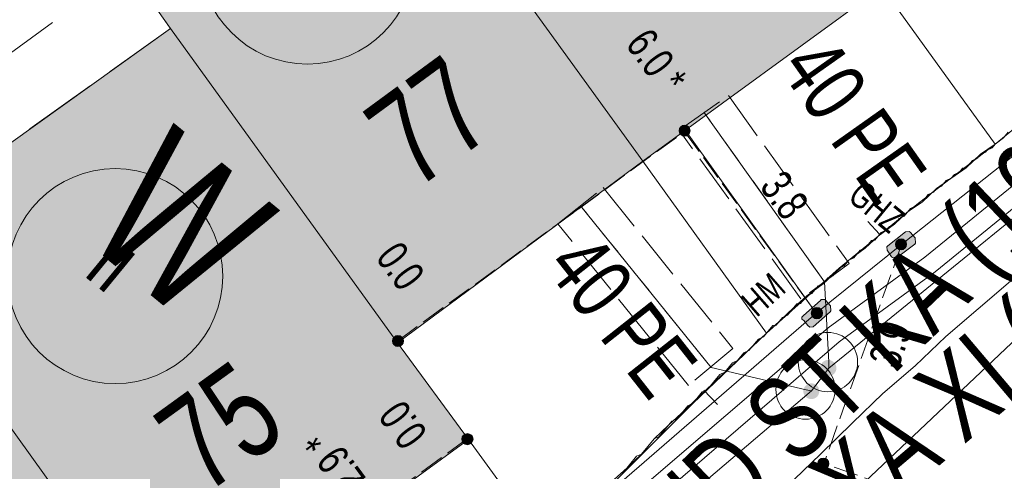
# Model space of a CAD drawing. Header units: metres. Extents: x -740 to 758, y -633 to 854.
# Tile 554 of 656: x 146.82 to 163.42, y -313.23 to -305.62. Entities that reach past the tile are written whole.
import ezdxf

# ---------------------------------------------------------------- set-up
doc = ezdxf.new("R2010")
doc.units = ezdxf.units.M
doc.header["$MEASUREMENT"] = 0
for name, pattern in [('1248_416', [1.664, 1.248, -0.416]), ('416_125', [0.5408, 0.416, -0.1248]), ('416_416', [0.832, 0.416, -0.416]), ('832_208', [1.04, 0.832, -0.208])]:
    doc.linetypes.add(name, pattern=pattern)
for name, color, linetype in [('Gas.LOVION', 7, 'Continuous'), ('Grundkarte.LOVION', 7, 'Continuous'), ('Grundkarte_Text.LOVION', 7, 'Continuous'), ('Strom.LOVION', 7, 'Continuous'), ('StromBemass.LOVION', 7, 'Continuous'), ('Wasser.LOVION', 7, 'Continuous')]:
    doc.layers.add(name, color=color, linetype=linetype)
doc.styles.add('ERSTELLTER_STIL_1', font='arial.ttf')

msp = doc.modelspace()

# ---------------------------------------------------------------- hatches: boundary and pattern name
at = {"layer": 'Grundkarte.LOVION', "linetype": 'Continuous', "lineweight": 18}
for points in [[(152.026, -300.686), (157.322, -308.001), (161.35, -305.065), (156.113, -297.745)], [(148.639, -304.742), (149.36, -305.765), (153.188, -311.065), (157.322, -308.001), (152.026, -300.686), (147.886, -303.692)], [(149.384, -316.284), (151.345, -314.881), (152.23, -314.262), (154.382, -312.692), (153.188, -311.065), (149.36, -305.765), (144.388, -309.325)], [(139.559, -312.841), (144.608, -319.736), (146.182, -318.607), (147.258, -317.822), (149.384, -316.284), (144.388, -309.325)]]:
    msp.add_hatch(color=9, dxfattribs=at).paths.add_polyline_path(points)
at = {"layer": 'Strom.LOVION', "linetype": 'Continuous', "lineweight": 13}
for points in [[(157.598, -307.797), (158.441, -307.197), (158.303, -307.004), (157.464, -307.632)], [(161.754, -309.193), (161.452, -309.43), (161.439, -309.446), (161.444, -309.504), (161.514, -309.616), (161.531, -309.629), (161.618, -309.62), (161.907, -309.4), (161.92, -309.384), (161.912, -309.296), (161.829, -309.201), (161.813, -309.187)], [(160.196, -310.794), (160.482, -310.544), (160.495, -310.528), (160.487, -310.44), (160.404, -310.345), (160.387, -310.332), (160.329, -310.337), (160.316, -310.353), (160.03, -310.603), (160.003, -310.635), (160.006, -310.665), (160.038, -310.691), (160.106, -310.773), (160.138, -310.799)]]:
    msp.add_hatch(color=7, dxfattribs=at).paths.add_polyline_path(points)
at = {"layer": 'StromBemass.LOVION', "linetype": 'Continuous', "lineweight": 13}
for points in [[(158.098, -307.549), (158.105, -307.54), (158.111, -307.529), (158.115, -307.519), (158.118, -307.507), (158.119, -307.496), (158.119, -307.484), (158.118, -307.473), (158.115, -307.461), (158.11, -307.451), (158.105, -307.44), (158.098, -307.431), (158.09, -307.423), (158.081, -307.415), (158.071, -307.409), (158.061, -307.404), (158.05, -307.401), (158.038, -307.398), (158.026, -307.398), (158.015, -307.399), (158.003, -307.401), (157.992, -307.404), (157.982, -307.409), (157.972, -307.416), (157.963, -307.423), (157.955, -307.432), (157.948, -307.441), (157.943, -307.451), (157.939, -307.462), (157.936, -307.473), (157.934, -307.485), (157.934, -307.496), (157.936, -307.508), (157.939, -307.519), (157.943, -307.53), (157.949, -307.54), (157.956, -307.55), (157.964, -307.558), (157.973, -307.565), (157.982, -307.572), (157.993, -307.576), (158.004, -307.58), (158.015, -307.582), (158.027, -307.583), (158.039, -307.582), (158.05, -307.58), (158.061, -307.576), (158.072, -307.571), (158.081, -307.565), (158.09, -307.558)], [(161.748, -309.465), (161.755, -309.455), (161.76, -309.445), (161.765, -309.434), (161.767, -309.423), (161.769, -309.411), (161.769, -309.399), (161.767, -309.388), (161.764, -309.376), (161.76, -309.365), (161.754, -309.355), (161.747, -309.346), (161.739, -309.337), (161.73, -309.33), (161.72, -309.323), (161.71, -309.318), (161.699, -309.315), (161.687, -309.313), (161.675, -309.312), (161.664, -309.313), (161.652, -309.315), (161.641, -309.319), (161.63, -309.324), (161.62, -309.33), (161.611, -309.337), (161.603, -309.346), (161.597, -309.356), (161.591, -309.366), (161.587, -309.377), (161.584, -309.388), (161.582, -309.4), (161.582, -309.412), (161.584, -309.423), (161.587, -309.435), (161.591, -309.445), (161.597, -309.456), (161.604, -309.465), (161.612, -309.474), (161.621, -309.481), (161.631, -309.487), (161.642, -309.492), (161.653, -309.496), (161.664, -309.498), (161.676, -309.499), (161.688, -309.498), (161.699, -309.496), (161.71, -309.492), (161.721, -309.487), (161.731, -309.481), (161.74, -309.473)], [(161.732, -309.451), (161.737, -309.444), (161.741, -309.437), (161.744, -309.43), (161.745, -309.422), (161.746, -309.414), (161.746, -309.406), (161.745, -309.398), (161.743, -309.391), (161.74, -309.383), (161.737, -309.376), (161.732, -309.37), (161.726, -309.364), (161.72, -309.359), (161.713, -309.355), (161.706, -309.351), (161.699, -309.349), (161.691, -309.347), (161.683, -309.347), (161.675, -309.348), (161.667, -309.349), (161.659, -309.352), (161.652, -309.355), (161.645, -309.359), (161.639, -309.364), (161.634, -309.37), (161.629, -309.377), (161.625, -309.384), (161.622, -309.391), (161.621, -309.399), (161.62, -309.407), (161.62, -309.415), (161.621, -309.423), (161.623, -309.43), (161.626, -309.438), (161.629, -309.445), (161.634, -309.451), (161.64, -309.457), (161.646, -309.462), (161.653, -309.466), (161.66, -309.47), (161.667, -309.472), (161.675, -309.474), (161.683, -309.474), (161.691, -309.474), (161.699, -309.472), (161.707, -309.47), (161.714, -309.466), (161.721, -309.462), (161.727, -309.457)], [(160.333, -310.625), (160.34, -310.616), (160.346, -310.605), (160.35, -310.594), (160.353, -310.582), (160.355, -310.57), (160.355, -310.558), (160.353, -310.546), (160.35, -310.535), (160.346, -310.524), (160.34, -310.513), (160.333, -310.504), (160.324, -310.495), (160.315, -310.487), (160.305, -310.481), (160.294, -310.476), (160.283, -310.472), (160.271, -310.47), (160.259, -310.469), (160.247, -310.47), (160.235, -310.472), (160.224, -310.476), (160.213, -310.481), (160.203, -310.488), (160.194, -310.495), (160.185, -310.504), (160.178, -310.514), (160.173, -310.524), (160.168, -310.535), (160.165, -310.547), (160.164, -310.559), (160.164, -310.571), (160.165, -310.583), (160.168, -310.595), (160.173, -310.606), (160.179, -310.616), (160.186, -310.626), (160.194, -310.635), (160.203, -310.642), (160.214, -310.649), (160.224, -310.654), (160.236, -310.657), (160.248, -310.66), (160.26, -310.66), (160.272, -310.659), (160.283, -310.657), (160.295, -310.653), (160.306, -310.648), (160.316, -310.642), (160.325, -310.634)], [(153.269, -311.093), (153.276, -311.084), (153.281, -311.073), (153.285, -311.062), (153.288, -311.051), (153.29, -311.039), (153.29, -311.027), (153.288, -311.016), (153.285, -311.004), (153.281, -310.993), (153.275, -310.983), (153.268, -310.974), (153.26, -310.965), (153.251, -310.958), (153.241, -310.951), (153.23, -310.946), (153.219, -310.943), (153.208, -310.94), (153.196, -310.94), (153.184, -310.941), (153.173, -310.943), (153.161, -310.946), (153.151, -310.952), (153.141, -310.958), (153.132, -310.965), (153.124, -310.974), (153.117, -310.984), (153.111, -310.994), (153.107, -311.005), (153.104, -311.016), (153.102, -311.028), (153.103, -311.04), (153.104, -311.051), (153.107, -311.063), (153.111, -311.074), (153.117, -311.084), (153.124, -311.094), (153.132, -311.102), (153.141, -311.11), (153.151, -311.116), (153.162, -311.121), (153.173, -311.125), (153.185, -311.127), (153.196, -311.127), (153.208, -311.127), (153.22, -311.124), (153.231, -311.121), (153.242, -311.116), (153.252, -311.109), (153.261, -311.102)], [(154.44, -312.747), (154.447, -312.738), (154.452, -312.727), (154.456, -312.716), (154.459, -312.705), (154.461, -312.693), (154.461, -312.681), (154.459, -312.67), (154.456, -312.658), (154.452, -312.647), (154.446, -312.637), (154.439, -312.627), (154.431, -312.619), (154.422, -312.611), (154.412, -312.605), (154.401, -312.6), (154.39, -312.597), (154.379, -312.594), (154.367, -312.594), (154.355, -312.594), (154.344, -312.597), (154.332, -312.6), (154.322, -312.605), (154.312, -312.612), (154.303, -312.619), (154.295, -312.628), (154.288, -312.638), (154.282, -312.648), (154.278, -312.659), (154.275, -312.67), (154.273, -312.682), (154.274, -312.694), (154.275, -312.705), (154.278, -312.717), (154.282, -312.728), (154.288, -312.738), (154.295, -312.748), (154.303, -312.756), (154.312, -312.764), (154.322, -312.77), (154.333, -312.775), (154.344, -312.778), (154.356, -312.781), (154.367, -312.781), (154.379, -312.781), (154.391, -312.778), (154.402, -312.775), (154.413, -312.77), (154.423, -312.763), (154.432, -312.756)], [(160.44, -313.16), (160.447, -313.15), (160.453, -313.14), (160.457, -313.129), (160.46, -313.117), (160.461, -313.106), (160.461, -313.094), (160.46, -313.082), (160.457, -313.071), (160.452, -313.06), (160.447, -313.049), (160.44, -313.04), (160.432, -313.031), (160.422, -313.024), (160.412, -313.017), (160.402, -313.012), (160.39, -313.009), (160.379, -313.007), (160.367, -313.006), (160.355, -313.007), (160.344, -313.009), (160.332, -313.013), (160.322, -313.018), (160.312, -313.024), (160.303, -313.032), (160.295, -313.04), (160.288, -313.05), (160.282, -313.06), (160.278, -313.071), (160.275, -313.083), (160.273, -313.094), (160.273, -313.106), (160.275, -313.118), (160.278, -313.129), (160.282, -313.14), (160.288, -313.151), (160.295, -313.16), (160.303, -313.169), (160.312, -313.176), (160.322, -313.183), (160.333, -313.188), (160.344, -313.191), (160.356, -313.193), (160.368, -313.194), (160.379, -313.193), (160.391, -313.191), (160.402, -313.187), (160.413, -313.182), (160.423, -313.176), (160.432, -313.168)], [(160.418, -313.139), (160.422, -313.132), (160.426, -313.126), (160.429, -313.118), (160.431, -313.111), (160.432, -313.103), (160.432, -313.095), (160.431, -313.088), (160.429, -313.08), (160.426, -313.073), (160.422, -313.066), (160.418, -313.06), (160.412, -313.054), (160.406, -313.049), (160.4, -313.045), (160.393, -313.042), (160.385, -313.039), (160.377, -313.038), (160.37, -313.037), (160.362, -313.038), (160.354, -313.039), (160.347, -313.042), (160.34, -313.045), (160.333, -313.049), (160.327, -313.054), (160.322, -313.06), (160.317, -313.066), (160.314, -313.073), (160.311, -313.08), (160.309, -313.088), (160.308, -313.096), (160.308, -313.103), (160.309, -313.111), (160.311, -313.119), (160.314, -313.126), (160.318, -313.133), (160.322, -313.139), (160.328, -313.145), (160.334, -313.15), (160.34, -313.154), (160.347, -313.157), (160.355, -313.16), (160.362, -313.161), (160.37, -313.161), (160.378, -313.161), (160.386, -313.159), (160.393, -313.157), (160.4, -313.154), (160.407, -313.149), (160.413, -313.144)], [(160.419, -313.142), (160.424, -313.136), (160.428, -313.129), (160.43, -313.122), (160.432, -313.114), (160.433, -313.107), (160.433, -313.099), (160.432, -313.091), (160.43, -313.084), (160.427, -313.076), (160.424, -313.07), (160.419, -313.063), (160.414, -313.058), (160.408, -313.053), (160.401, -313.048), (160.394, -313.045), (160.387, -313.043), (160.379, -313.041), (160.371, -313.041), (160.364, -313.041), (160.356, -313.043), (160.348, -313.045), (160.341, -313.049), (160.335, -313.053), (160.329, -313.058), (160.324, -313.064), (160.319, -313.07), (160.315, -313.077), (160.312, -313.084), (160.311, -313.091), (160.31, -313.099), (160.31, -313.107), (160.311, -313.115), (160.313, -313.122), (160.315, -313.129), (160.319, -313.136), (160.324, -313.143), (160.329, -313.148), (160.335, -313.153), (160.342, -313.157), (160.349, -313.161), (160.356, -313.163), (160.364, -313.164), (160.372, -313.165), (160.379, -313.164), (160.387, -313.163), (160.394, -313.16), (160.402, -313.157), (160.408, -313.153), (160.414, -313.148)]]:
    msp.add_hatch(color=7, dxfattribs=at).paths.add_polyline_path(points)
at = {"layer": 'Wasser.LOVION', "linetype": 'Continuous', "lineweight": 13}
for points in [[(158.048, -307.413), (158.655, -306.969), (158.448, -306.664), (157.825, -307.095)], [(155.971, -308.99), (156.575, -308.517), (156.325, -308.231), (155.75, -308.701)], [(160.552, -311.572), (160.562, -311.558), (160.57, -311.544), (160.576, -311.528), (160.58, -311.512), (160.582, -311.495), (160.582, -311.478), (160.58, -311.461), (160.576, -311.445), (160.569, -311.43), (160.561, -311.415), (160.551, -311.401), (160.54, -311.389), (160.527, -311.379), (160.513, -311.37), (160.498, -311.363), (160.482, -311.357), (160.465, -311.354), (160.448, -311.353), (160.432, -311.354), (160.415, -311.358), (160.399, -311.363), (160.384, -311.37), (160.37, -311.379), (160.357, -311.39), (160.345, -311.402), (160.336, -311.416), (160.328, -311.43), (160.321, -311.446), (160.317, -311.462), (160.315, -311.479), (160.315, -311.496), (160.317, -311.512), (160.322, -311.529), (160.328, -311.544), (160.336, -311.559), (160.346, -311.573), (160.357, -311.585), (160.37, -311.595), (160.385, -311.604), (160.4, -311.611), (160.416, -311.617), (160.432, -311.62), (160.449, -311.621), (160.466, -311.62), (160.482, -311.616), (160.498, -311.611), (160.513, -311.604), (160.528, -311.595), (160.541, -311.584)], [(160.556, -311.575), (160.566, -311.561), (160.574, -311.547), (160.58, -311.531), (160.584, -311.515), (160.587, -311.498), (160.586, -311.481), (160.584, -311.465), (160.58, -311.448), (160.574, -311.433), (160.566, -311.418), (160.556, -311.404), (160.544, -311.392), (160.531, -311.382), (160.517, -311.373), (160.502, -311.365), (160.486, -311.36), (160.469, -311.357), (160.453, -311.356), (160.436, -311.357), (160.419, -311.361), (160.403, -311.366), (160.388, -311.373), (160.374, -311.382), (160.361, -311.393), (160.35, -311.405), (160.34, -311.419), (160.332, -311.433), (160.326, -311.449), (160.322, -311.465), (160.319, -311.482), (160.32, -311.499), (160.322, -311.515), (160.326, -311.532), (160.332, -311.547), (160.34, -311.562), (160.35, -311.576), (160.362, -311.588), (160.375, -311.598), (160.389, -311.607), (160.404, -311.615), (160.42, -311.62), (160.437, -311.623), (160.453, -311.624), (160.47, -311.623), (160.487, -311.619), (160.503, -311.614), (160.518, -311.607), (160.532, -311.598), (160.545, -311.587)], [(160.264, -311.965), (160.274, -311.952), (160.282, -311.937), (160.288, -311.922), (160.292, -311.905), (160.294, -311.889), (160.294, -311.872), (160.292, -311.856), (160.288, -311.84), (160.281, -311.824), (160.273, -311.81), (160.264, -311.797), (160.252, -311.784), (160.239, -311.774), (160.225, -311.765), (160.21, -311.758), (160.194, -311.753), (160.178, -311.75), (160.162, -311.749), (160.145, -311.75), (160.129, -311.753), (160.113, -311.758), (160.098, -311.765), (160.084, -311.774), (160.071, -311.785), (160.06, -311.797), (160.05, -311.811), (160.042, -311.825), (160.036, -311.841), (160.032, -311.857), (160.03, -311.873), (160.03, -311.89), (160.032, -311.906), (160.036, -311.922), (160.043, -311.938), (160.051, -311.952), (160.06, -311.966), (160.072, -311.978), (160.085, -311.988), (160.099, -311.997), (160.114, -312.004), (160.13, -312.009), (160.146, -312.012), (160.162, -312.013), (160.179, -312.012), (160.195, -312.009), (160.211, -312.004), (160.226, -311.997), (160.24, -311.988), (160.253, -311.977)], [(160.268, -311.964), (160.278, -311.95), (160.286, -311.936), (160.292, -311.92), (160.296, -311.904), (160.298, -311.888), (160.298, -311.871), (160.296, -311.855), (160.292, -311.839), (160.286, -311.823), (160.278, -311.809), (160.268, -311.795), (160.256, -311.783), (160.244, -311.773), (160.229, -311.764), (160.214, -311.757), (160.199, -311.752), (160.182, -311.749), (160.166, -311.748), (160.149, -311.749), (160.133, -311.752), (160.117, -311.757), (160.102, -311.764), (160.088, -311.773), (160.075, -311.784), (160.064, -311.796), (160.054, -311.809), (160.046, -311.824), (160.04, -311.839), (160.036, -311.855), (160.034, -311.872), (160.034, -311.889), (160.036, -311.905), (160.041, -311.921), (160.047, -311.936), (160.055, -311.951), (160.065, -311.964), (160.076, -311.976), (160.089, -311.987), (160.103, -311.996), (160.118, -312.003), (160.134, -312.008), (160.15, -312.011), (160.167, -312.012), (160.183, -312.011), (160.199, -312.008), (160.215, -312.003), (160.23, -311.995), (160.244, -311.986), (160.257, -311.976)]]:
    msp.add_hatch(color=7, dxfattribs=at).paths.add_polyline_path(points)

# ---------------------------------------------------------------- linework, layer by layer
at = {"layer": 'Gas.LOVION', "color": 5, "linetype": 'Continuous', "lineweight": 18}
msp.add_lwpolyline([(145.819, -338.77), (146.667, -335.51), (149.394, -328.785), (152.024, -323.947), (152.233, -323.661), (157.446, -316.826), (166.226, -308.534), (169.026, -306.339), (170.153, -305.623), (173.518, -303.462), (178.714, -299.924), (179.318, -298.698), (180.658, -297.887), (181.304, -298.149), (191.957, -292.984), (192.501, -292.813), (204.694, -288.887), (205.276, -288.8)], dxfattribs=at)
at = {"layer": 'Grundkarte.LOVION', "color": 8, "linetype": 'Continuous', "lineweight": 18}
for points in [[(163.265, -307.715), (161.35, -305.065), (156.113, -297.745), (155.365, -296.754), (149.891, -289.132), (156.185, -286.389), (159.479, -293.781), (160.199, -294.804), (165.431, -302.065), (167.179, -304.525), (165.701, -305.733), (165.235, -306.104)], [(145.122, -291.135), (149.891, -289.132), (155.365, -296.754), (156.113, -297.745), (161.35, -305.065), (163.265, -307.715), (163.015, -307.888), (162.772, -308.118), (162.274, -308.463), (162.03, -308.693), (161.781, -308.865), (161.564, -309.064), (161.288, -309.268), (161.071, -309.467), (160.796, -309.671), (160.362, -310.068), (160.086, -310.272), (159.869, -310.471), (159.626, -310.702), (159.409, -310.9), (157.322, -308.001), (152.026, -300.686), (151.305, -299.663)], [(134.542, -295.687), (138.058, -294.161), (140.273, -293.235), (140.859, -294.094), (141.537, -294.973), (143.655, -297.899), (147.171, -302.728), (147.886, -303.692), (148.639, -304.742), (149.36, -305.765), (153.188, -311.065), (154.382, -312.692), (155.748, -314.568), (155.504, -314.799), (155.082, -315.313), (154.838, -315.544), (152.672, -318.179), (152.493, -318.463), (152.07, -318.977), (151.918, -319.229), (151.706, -319.486), (149.384, -316.284), (144.388, -309.325), (143.673, -308.36)], [(152.026, -300.686), (156.113, -297.745), (161.35, -305.065), (157.322, -308.001)], [(148.639, -304.742), (147.886, -303.692), (152.026, -300.686), (157.322, -308.001), (153.188, -311.065), (149.36, -305.765)], [(149.384, -316.284), (144.388, -309.325), (149.36, -305.765), (153.188, -311.065), (154.382, -312.692), (152.23, -314.262), (151.345, -314.881)], [(139.559, -312.841), (144.388, -309.325), (149.384, -316.284), (147.258, -317.822), (146.182, -318.607), (144.608, -319.736)]]:
    msp.add_lwpolyline(points, close=True, dxfattribs=at)
for points in [[(152.026, -300.686), (157.322, -308.001), (159.409, -310.9), (158.922, -311.362), (158.705, -311.56), (157.974, -312.252), (157.757, -312.451), (157.514, -312.682), (157.303, -312.939), (157.059, -313.169), (156.842, -313.368), (156.631, -313.625), (156.387, -313.856), (156.176, -314.113), (155.959, -314.311), (155.748, -314.568), (154.382, -312.692), (153.188, -311.065), (149.36, -305.765), (148.639, -304.742)], [(167.179, -304.525), (165.866, -305.599), (164.578, -306.641), (163.265, -307.715), (161.945, -308.731), (160.632, -309.805), (159.409, -310.9)], [(156.842, -313.368), (157.059, -313.169), (157.303, -312.939), (157.514, -312.682), (157.757, -312.451), (157.974, -312.252), (158.705, -311.56), (158.922, -311.362), (159.409, -310.9), (159.626, -310.702), (159.869, -310.471), (160.086, -310.272), (160.362, -310.068), (160.796, -309.671), (161.071, -309.467), (161.288, -309.268), (161.564, -309.064), (161.781, -308.865), (162.03, -308.693), (162.274, -308.463), (162.772, -308.118), (163.015, -307.888), (163.265, -307.715), (165.235, -306.104)], [(156.98, -313.266), (157.218, -312.977), (157.303, -312.939), (157.514, -312.682), (157.599, -312.644), (157.81, -312.387), (157.895, -312.349), (158.08, -312.124), (158.165, -312.086), (158.323, -311.893), (158.408, -311.855), (158.62, -311.598), (158.705, -311.56), (158.837, -311.4), (158.922, -311.362), (159.027, -311.233), (159.112, -311.195), (159.271, -311.002), (159.356, -310.965), (159.514, -310.772), (159.573, -310.766), (159.678, -310.637), (159.763, -310.6), (159.922, -310.407), (159.98, -310.401), (160.086, -310.272), (160.171, -310.235), (160.277, -310.106), (160.362, -310.068), (160.441, -309.972), (160.526, -309.934), (160.632, -309.805), (160.717, -309.768), (160.796, -309.671), (160.881, -309.633), (160.986, -309.505), (161.071, -309.467), (161.177, -309.338), (161.236, -309.333), (161.341, -309.204), (161.426, -309.166), (161.479, -309.102), (161.564, -309.064), (161.643, -308.968), (161.728, -308.93), (161.834, -308.801), (161.919, -308.763), (161.945, -308.731), (162.03, -308.693), (162.136, -308.565), (162.221, -308.527), (162.274, -308.463), (162.359, -308.425), (162.438, -308.328), (162.523, -308.29), (162.576, -308.226), (162.661, -308.188), (162.713, -308.124), (162.772, -308.118), (162.878, -307.99), (162.963, -307.952), (163.015, -307.888), (163.1, -307.85), (163.127, -307.818), (163.212, -307.78), (163.265, -307.715), (163.402, -307.613), (163.482, -307.517)], [(161.116, -309.019), (161.315, -309.236)], [(144.388, -309.325), (149.384, -316.284), (151.706, -319.486), (151.58, -319.705), (151.237, -320.123), (151.11, -320.342), (150.793, -320.728), (150.667, -320.947), (150.509, -321.14), (150.256, -321.578), (150.071, -321.803), (149.945, -322.022), (149.786, -322.215), (149.533, -322.654), (149.375, -322.847), (149.222, -323.098), (149.096, -323.317), (148.943, -323.569), (148.817, -323.788), (148.664, -324.039), (148.538, -324.258), (148.385, -324.51), (148.259, -324.729), (144.608, -319.736)], [(159.291, -313.927), (160.317, -312.939), (160.857, -312.414), (161.37, -311.92), (161.916, -311.453), (162.429, -310.96), (163.52, -310.025)], [(159.409, -310.9), (158.165, -312.086), (156.927, -313.33), (155.748, -314.568), (155.161, -315.217), (154.548, -315.898), (153.993, -316.573)], [(158.581, -312.104), (158.35, -311.861)]]:
    msp.add_lwpolyline(points, dxfattribs=at)
at = {"layer": 'Grundkarte.LOVION', "color": 8, "linetype": '1248_416', "lineweight": 18}
msp.add_lwpolyline([(149.36, -305.765), (144.388, -309.325), (143.673, -308.36), (148.639, -304.742)], close=True, dxfattribs=at)
at = {"layer": 'Grundkarte.LOVION', "color": 253, "linetype": 'Continuous', "lineweight": 18}
msp.add_lwpolyline([(165.235, -306.104), (163.265, -307.715), (163.015, -307.888), (162.772, -308.118), (162.274, -308.463), (162.03, -308.693), (161.781, -308.865), (161.564, -309.064), (161.288, -309.268), (161.071, -309.467), (160.796, -309.671), (160.362, -310.068), (160.086, -310.272), (159.869, -310.471), (159.626, -310.702), (159.409, -310.9), (158.922, -311.362), (158.705, -311.56), (157.974, -312.252), (157.757, -312.451), (157.514, -312.682), (157.303, -312.939), (157.059, -313.169), (156.842, -313.368)], dxfattribs=at)
at = {"layer": 'Strom.LOVION', "color": 1, "linetype": 'Continuous', "lineweight": 18}
for points in [[(109.515, -282.602), (110.399, -283.328), (118.041, -301.94), (119.144, -304.005), (127.274, -314.752), (131.32, -318.804), (137.431, -324.931), (138.982, -326.286), (140.73, -327.076), (142.429, -327.072), (148.055, -324.616), (149.285, -322.53), (152.976, -318.268), (156.999, -313.766), (160.449, -310.813), (162.076, -309.62), (166.937, -305.672), (172.611, -301.289)], [(118.908, -304.161), (127.041, -314.937), (131.09, -319.019), (137.217, -325.158), (138.814, -326.524), (140.67, -327.377), (142.503, -327.376), (148.32, -324.753), (149.539, -322.712), (153.217, -318.466), (157.227, -313.981), (160.635, -311.046), (162.249, -309.869), (167.122, -305.905), (172.797, -301.523)]]:
    msp.add_lwpolyline(points, dxfattribs=at)
at = {"layer": 'Strom.LOVION', "color": 150, "linetype": 'Continuous', "lineweight": 18}
msp.add_lwpolyline([(142.155, -356.921), (142.019, -351.747), (141.867, -347.018), (142.299, -343.577), (142.962, -340.838), (143.993, -335.816), (144.045, -335.589), (145.258, -331.067), (147.791, -324.479), (149.1, -322.297), (152.765, -318.067), (156.801, -313.549), (160.248, -310.567), (161.686, -309.407), (166.335, -305.716), (172.381, -301.046), (173.995, -299.869)], dxfattribs=at)
at = {"layer": 'Strom.LOVION', "color": 5, "linetype": 'Continuous', "lineweight": 18}
msp.add_lwpolyline([(160.248, -310.567), (158.04, -307.487)], dxfattribs=at)
at = {"layer": 'Strom.LOVION', "color": 7, "linetype": 'Continuous', "lineweight": 13}
for points in [[(161.754, -309.193), (161.813, -309.187), (161.829, -309.201), (161.912, -309.296), (161.92, -309.384), (161.907, -309.4), (161.618, -309.62), (161.531, -309.629), (161.514, -309.616), (161.444, -309.504), (161.439, -309.446), (161.452, -309.43)], [(160.196, -310.794), (160.138, -310.799), (160.106, -310.773), (160.038, -310.691), (160.006, -310.665), (160.003, -310.635), (160.03, -310.603), (160.316, -310.353), (160.329, -310.337), (160.387, -310.332), (160.404, -310.345), (160.487, -310.44), (160.495, -310.528), (160.482, -310.544)]]:
    msp.add_lwpolyline(points, close=True, dxfattribs=at)
at = {"layer": 'StromBemass.LOVION', "color": 7, "linetype": '416_125', "lineweight": 13}
for points in [[(153.186, -311.036), (158.027, -307.503), (160.248, -310.567)], [(161.686, -309.407), (160.377, -313.096)], [(154.366, -312.679), (150.751, -315.308), (146.362, -318.486), (149.1, -322.297)], [(178.106, -319.402), (172.871, -317.549), (168.584, -316.018), (160.377, -313.096)]]:
    msp.add_lwpolyline(points, dxfattribs=at)
at = {"layer": 'StromBemass.LOVION', "color": 7, "linetype": 'Continuous', "lineweight": 13}
for centre, radius in [((158.027, -307.49), 0.0925), ((161.676, -309.405), 0.0934), ((161.683, -309.411), 0.0636), ((160.259, -310.565), 0.0956), ((153.196, -311.034), 0.0938), ((154.367, -312.688), 0.0938), ((160.367, -313.1), 0.0941), ((160.37, -313.099), 0.0621), ((160.371, -313.103), 0.062)]:
    msp.add_circle(centre, radius, dxfattribs=at)
at = {"layer": 'Wasser.LOVION', "color": 7, "linetype": '832_208', "lineweight": 13}
for points in [[(157.937, -307.483), (158.766, -306.899), (160.802, -309.73), (159.988, -310.326)], [(155.889, -309.057), (156.657, -308.45), (158.843, -311.162), (158.091, -311.783)]]:
    msp.add_lwpolyline(points, close=True, dxfattribs=at)
at = {"layer": 'Wasser.LOVION', "color": 150, "linetype": 'Continuous', "lineweight": 18}
for points in [[(144.43, -335.906), (147.9, -326.803), (148.627, -324.87), (150.442, -322.269), (151.975, -320.272), (154.041, -317.824), (154.335, -317.5), (154.879, -316.87), (156.239, -315.215), (160.169, -311.875), (160.457, -311.492), (165.892, -307.074)], [(160.457, -311.492), (160.461, -311.389), (160.388, -310.036), (158.35, -307.176)], [(160.169, -311.875), (160.078, -311.855), (158.475, -311.479), (156.273, -308.754)]]:
    msp.add_lwpolyline(points, dxfattribs=at)
at = {"layer": 'Wasser.LOVION', "color": 252, "linetype": '416_416', "lineweight": 18}
for points in [[(160.388, -310.036), (158.35, -307.176)], [(158.475, -311.479), (156.273, -308.754)]]:
    msp.add_lwpolyline(points, dxfattribs=at)
at = {"layer": 'Wasser.LOVION', "color": 94, "linetype": 'Continuous', "lineweight": 18}
for centre in [(151.669, -304.556), (148.43, -309.94)]:
    msp.add_circle(centre, 1.812, dxfattribs=at)
at = {"layer": 'Wasser.LOVION', "color": 7, "linetype": 'Continuous', "lineweight": 13}
for centre in [(160.444, -311.389), (160.066, -311.851)]:
    msp.add_circle(centre, 0.5, dxfattribs=at)

# ---------------------------------------------------------------- texts
at = {"layer": 'Gas.LOVION', "color": 5, "linetype": 'Continuous', "lineweight": 18, "insert": (156.409, -317.106), "char_height": 1.42281, "attachment_point": 7, "rotation": 43.6744, "style": 'ERSTELLTER_STIL_1'}
msp.add_mtext('{\\A1;\\W0.72101x;200 ND ST KA (1984)}', dxfattribs=at)
at = {"layer": 'Grundkarte_Text.LOVION', "color": 8, "linetype": 'Continuous', "lineweight": 18, "attachment_point": 7, "style": 'ERSTELLTER_STIL_1'}
for s, insert, char_height, rotation in [('{\\A1;\\W0.71559x;77}', (153.481, -308.511), 1.60083, 36.2674), ('{\\A1;\\W0.71562x;75}', (149.949, -313.662), 1.60081, 35.864)]:
    msp.add_mtext(s, dxfattribs=dict(at, insert=insert, char_height=char_height, rotation=rotation))
at = {"layer": 'Grundkarte_Text.LOVION', "color": 7, "linetype": 'Continuous', "lineweight": 13, "insert": (147.864, -309.907), "char_height": 0.83074, "attachment_point": 7, "rotation": 320.5848, "style": 'ERSTELLTER_STIL_1'}
msp.add_mtext('{\\A1;\\W0.89449x;II}', dxfattribs=at)
at = {"layer": 'Strom.LOVION', "color": 7, "linetype": 'Continuous', "lineweight": 13, "attachment_point": 7, "style": 'ERSTELLTER_STIL_1'}
for s, insert, char_height, rotation in [('{\\A1;\\W0.71564x;GHZ}', (160.753, -308.65), 0.44458, 320.586), ('{\\A1;\\W0.71556x;HM}', (159.243, -310.647), 0.44462, 41.246)]:
    msp.add_mtext(s, dxfattribs=dict(at, insert=insert, char_height=char_height, rotation=rotation))
at = {"layer": 'StromBemass.LOVION', "color": 7, "linetype": 'Continuous', "lineweight": 13, "attachment_point": 7, "style": 'ERSTELLTER_STIL_1'}
for s, insert, char_height, rotation in [('{\\A1;\\W0.71558x;6.0 *}', (157.01, -306.038), 0.53355, 306.2449), ('{\\A1;\\W0.71556x;3.8}', (159.272, -308.439), 0.53355, 306.2449), ('{\\A1;\\W0.71562x;0.0}', (152.799, -309.634), 0.53351, 306.2483), ('{\\A1;\\W0.71557x;3.9}', (161.63, -311.528), 0.53354, 70.4356), ('{\\A1;\\W0.71554x;0.0}', (153.72, -312.585), 0.53356, 126.237), ('{\\A1;\\W0.71556x;2.9 *}', (152.675, -313.346), 0.53356, 126.237)]:
    msp.add_mtext(s, dxfattribs=dict(at, insert=insert, char_height=char_height, rotation=rotation))
at = {"layer": 'Wasser.LOVION', "color": 150, "linetype": 'Continuous', "lineweight": 18, "attachment_point": 7, "style": 'ERSTELLTER_STIL_1'}
for s, insert, char_height, rotation in [('{\\A1;\\W0.71561x;40 PE}', (159.591, -306.443), 1.06706, 305.246), ('{\\A1;\\W0.72426x;150 AZ XA XI (1956)}', (157.392, -317.866), 1.42277, 40.2429), ('{\\A1;\\W0.71559x;40 PE}', (155.642, -309.802), 1.06709, 308.244)]:
    msp.add_mtext(s, dxfattribs=dict(at, insert=insert, char_height=char_height, rotation=rotation))
at = {"layer": 'Wasser.LOVION', "color": 94, "linetype": 'Continuous', "lineweight": 18, "insert": (147.822, -309.271), "char_height": 2.4898, "attachment_point": 7, "rotation": 320.5847, "style": 'ERSTELLTER_STIL_1'}
msp.add_mtext('{\\A1;\\W0.71562x;W}', dxfattribs=at)

doc.saveas('drawing.dxf')
